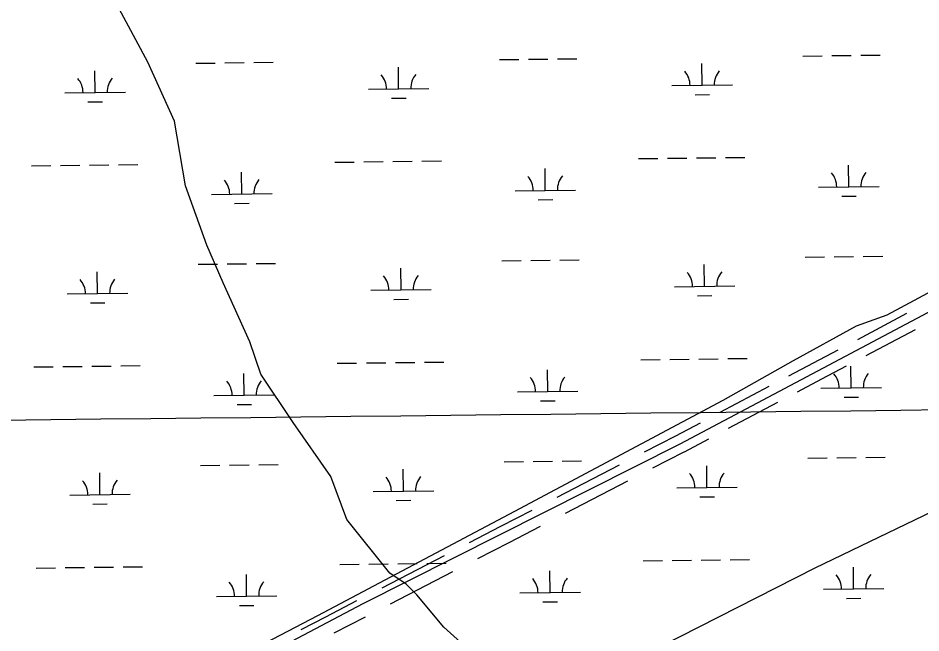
# Model space of a CAD drawing. Extents: x 3694830 to 3732949, y 415201 to 440970.
# Drawn here: x 3721259 to 3722752, y 426586 to 427603 of the extents above; entities that cross this region are included whole.
import ezdxf

# ---------------------------------------------------------------- set-up
doc = ezdxf.new("R2010")
doc.units = 0
for name, color, linetype in [('V-GRID-MAJR', 7, 'Continuous'), ('V-ROAD-CNTR', 7, 'Continuous'), ('V-TOPO-SHOR', 7, 'Continuous'), ('V-WETL-SWMP', 7, 'Continuous')]:
    doc.layers.add(name, color=color, linetype=linetype)

msp = doc.modelspace()

# ---------------------------------------------------------------- linework, layer by layer
at = {"layer": 'V-GRID-MAJR'}
msp.add_spline([(3698983.973, 426676.689), (3704276.781, 426737.893), (3709569.5810000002, 426799.866), (3714862.3710000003, 426862.61), (3720155.153, 426926.124), (3725447.9250000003, 426990.407), (3730740.688, 427055.46), (3730740.6890000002, 427055.46)], degree=3, dxfattribs=at)
at = {"layer": 'V-ROAD-CNTR'}
for points in [[(3718925.69510962, 425115.68974280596), (3718968.7830234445, 425132.56470905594), (3719290.780379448, 425302.05737006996), (3719827.7133055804, 425581.28881160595), (3720414.190132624, 425896.102181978), (3720671.337618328, 426019.8919343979), (3721316.8023273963, 426363.64724688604), (3721829.3483023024, 426634.3987053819), (3722353.595253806, 426898.80817656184), (3722808.7463435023, 427140.044694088)], [(3722647.295666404, 427071.45083127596), (3722728.573503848, 427114.5287451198)], [(3722661.3436383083, 427044.9428842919), (3722742.621475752, 427088.020798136)], [(3722574.146812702, 427032.6809088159), (3722614.7857314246, 427054.21986573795)], [(3722533.506893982, 427011.13995189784), (3722574.145812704, 427032.67990881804)], [(3722588.194784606, 427006.1729618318), (3722628.8337033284, 427027.71191875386)], [(3722547.556865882, 426984.63400491), (3722588.195784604, 427006.1739618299)], [(3722419.7201215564, 426950.8320725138), (3722500.997959, 426993.90998635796)], [(3722433.7680934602, 426924.32412553), (3722515.0459309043, 426967.4020393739)], [(3722346.571267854, 426912.062150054), (3722387.210186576, 426933.6011069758)], [(3722295.000370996, 426885.36920344), (3722346.700267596, 426912.12914992)], [(3722360.6192397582, 426885.55420306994), (3722401.2581584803, 426907.093159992)], [(3722308.7903434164, 426858.7272567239), (3722360.490240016, 426885.4872032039)], [(3722150.23866052, 426810.440353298), (3722253.6394537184, 426863.9612462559)], [(3722164.0286329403, 426783.79840658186), (3722267.429426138, 426837.31929953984)], [(3722057.177846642, 426762.27244963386), (3722108.8787432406, 426789.0323961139)], [(3722005.4779500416, 426735.5125031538), (3722057.177846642, 426762.27244963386)], [(3722070.9678190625, 426735.63050291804), (3722122.66871566, 426762.3904493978)], [(3722019.267922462, 426708.870556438), (3722070.9678190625, 426735.63050291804)], [(3721860.717239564, 426660.5836530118), (3721964.1180327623, 426714.10454597)], [(3721874.507211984, 426633.941706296), (3721977.908005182, 426687.4625992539)], [(3721767.656425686, 426612.41574934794), (3721819.356322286, 426639.175695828)], [(3721726.81950736, 426591.4117913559), (3721767.690425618, 426612.43374931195)], [(3721781.4463981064, 426585.7738026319), (3721833.1462947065, 426612.5337491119)]]:
    msp.add_lwpolyline(points, dxfattribs=at)
at = {"layer": 'V-TOPO-SHOR'}
for points in [[(3722951.0528078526, 425553.8874869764), (3722773.0023820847, 425812.0606043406), (3722603.854477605, 425999.0135513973), (3722559.3418711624, 426088.03876428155), (3722425.804051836, 426212.6740623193), (3722238.851104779, 426372.9194455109), (3722167.630934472, 426444.1396158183), (3722051.898157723, 426515.35978612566), (3721962.872944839, 426595.48247772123), (3721918.360338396, 426648.8976054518), (3721900.5552958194, 426666.7026480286), (3721873.847731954, 426684.5076906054), (3721802.6275616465, 426773.5329034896), (3721775.919997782, 426844.753073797), (3721713.6023487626, 426933.77828668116), (3721660.187221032, 427013.900978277), (3721642.3821784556, 427067.3161060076), (3721597.869572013, 427165.24384018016), (3721571.1620081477, 427227.5614891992), (3721535.551922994, 427325.4892233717), (3721517.746880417, 427432.3194788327), (3721473.2342739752, 427530.2472130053), (3721402.014103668, 427663.7850323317)], [(3720512.071, 425923.09500000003), (3720512.083, 425956.754), (3720839.255, 426130.185), (3721324.2260000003, 426389.81200000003), (3721754.494, 426614.746), (3722080.614, 426787.128), (3722424.616, 426971.071), (3722541.389, 427036.243), (3722645.538, 427094.056), (3722696.032, 427111.918), (3722830.688, 427184.446), (3722896.961, 427210.718), (3722948.511, 427247.512), (3722976.919, 427271.693), (3722992.705, 427293.777), (3723000.072, 427306.397), (3723022.161, 427313.751), (3723042.146, 427314.795), (3723085.27, 427318.988), (3723124.193, 427334.751), (3723199.938, 427375.744), (3723390.3510000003, 427480.857), (3723515.535, 427537.612), (3723715.415, 427644.824)], [(3720529.5670174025, 425696.3278275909), (3720965.7905605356, 425918.89085980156), (3721134.9384650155, 426007.91607268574), (3721179.4510714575, 426016.8185939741), (3721250.671241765, 426025.72111526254), (3721339.696454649, 426052.4286791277), (3721446.52671011, 426114.7463281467), (3722034.093115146, 426417.43205195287), (3722577.1469137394, 426693.410211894), (3722817.5149885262, 426809.14298864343), (3723022.27297816, 426915.9732441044)]]:
    msp.add_lwpolyline(points, dxfattribs=at)
at = {"layer": 'V-WETL-SWMP'}
for p, q in [((3722054.7447395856, 427534.24157515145), (3722086.7424613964, 427534.62322051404)), ((3722102.741322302, 427534.8140431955), (3722134.739044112, 427535.19568855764)), ((3722150.737905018, 427535.38651123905), (3722182.735626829, 427535.76815660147)), ((3722556.6170070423, 427540.22753954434), (3722588.614728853, 427540.609184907)), ((3722604.613589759, 427540.8000075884), (3722636.6113115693, 427541.18165295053)), ((3722652.6101724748, 427541.37247563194), (3722684.6078942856, 427541.75412099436)), ((3721552.8724721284, 427528.2556107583), (3721584.870193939, 427528.6372561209)), ((3721600.869054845, 427528.8280788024), (3721632.8667766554, 427529.2097241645)), ((3721648.865637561, 427529.4005468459), (3721680.8633593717, 427529.7821922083)), ((3721888.246378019, 427485.8224024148), (3721887.817026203, 427521.81984194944)), ((3722390.1186454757, 427491.8083668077), (3722389.68929366, 427527.8058063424)), ((3721386.374110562, 427479.8364380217), (3721385.9447587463, 427515.8338775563)), ((3722340.122205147, 427491.212045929), (3722440.115085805, 427492.40468768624)), ((3721336.3776702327, 427479.2401171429), (3721436.370550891, 427480.43275890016)), ((3721838.24993769, 427485.22608153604), (3721938.242818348, 427486.4187232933)), ((3722378.3035366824, 427476.235347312), (3722402.30182804, 427476.5215813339)), ((3721374.559001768, 427464.2634185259), (3721398.557293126, 427464.54965254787)), ((3721876.431269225, 427470.2493829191), (3721900.4295605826, 427470.535616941)), ((3722284.71427156, 427370.47164058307), (3722316.7119933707, 427370.85328594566)), ((3722332.7108542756, 427371.0441086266), (3722364.708576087, 427371.42575398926)), ((3722380.7074369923, 427371.61657667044), (3722412.705158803, 427371.9982220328)), ((3722428.7040197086, 427372.1890447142), (3722460.701741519, 427372.5706900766)), ((3721280.969736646, 427358.499711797), (3721312.9674584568, 427358.88135715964)), ((3721328.9663193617, 427359.0721798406), (3721360.964041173, 427359.4538252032)), ((3721376.9629020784, 427359.64464788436), (3721408.960623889, 427360.0262932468)), ((3721424.9594847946, 427360.2171159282), (3721456.957206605, 427360.59876129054)), ((3721782.8420041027, 427364.4856761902), (3721814.8397259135, 427364.86732155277)), ((3721830.838586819, 427365.0581442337), (3721862.83630863, 427365.4397895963)), ((3721878.835169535, 427365.63061227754), (3721910.832891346, 427366.0122576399)), ((3721926.831752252, 427366.2030803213), (3721958.829474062, 427366.5847256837)), ((3722632.6107163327, 427323.8754852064), (3722632.181364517, 427359.8729247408)), ((3721628.8661814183, 427311.90355642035), (3721628.4368296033, 427347.90099595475)), ((3722130.7384488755, 427317.8895208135), (3722130.3090970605, 427353.8869603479)), ((3721578.869741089, 427311.30723554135), (3721678.862621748, 427312.49987729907)), ((3722080.742008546, 427317.2931999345), (3722180.734889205, 427318.4858416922)), ((3722582.614276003, 427323.27916432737), (3722682.6071566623, 427324.47180608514)), ((3721617.0510726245, 427296.33053692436), (3721641.0493639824, 427296.61677094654)), ((3722118.9233400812, 427302.3165013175), (3722142.921631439, 427302.60273533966)), ((3722620.7956075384, 427308.3024657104), (3722644.7938988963, 427308.58869973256)), ((3722560.5846352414, 427207.57620073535), (3722592.5823570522, 427207.95784609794)), ((3722608.5812179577, 427208.1486687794), (3722640.5789397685, 427208.53031414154)), ((3722656.5778006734, 427208.72113682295), (3722688.5755224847, 427209.1027821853)), ((3721556.8401003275, 427195.6042719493), (3721588.8378221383, 427195.9859173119)), ((3721604.8366830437, 427196.17673999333), (3721636.8344048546, 427196.55838535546)), ((3721652.8332657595, 427196.7492080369), (3721684.830987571, 427197.1308533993)), ((3722058.7123677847, 427201.59023634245), (3722090.7100895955, 427201.97188170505)), ((3722106.7089505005, 427202.16270438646), (3722138.7066723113, 427202.54434974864)), ((3722154.7055332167, 427202.73517243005), (3722186.703255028, 427203.1168177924)), ((3722394.086273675, 427159.1570279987), (3722393.6569218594, 427195.15446753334)), ((3721390.341738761, 427147.1850992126), (3721389.9123869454, 427183.1825387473)), ((3721892.214006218, 427153.1710636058), (3721891.784654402, 427189.16850314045)), ((3721340.3452984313, 427146.5887783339), (3721440.33817909, 427147.78142009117)), ((3721842.2175658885, 427152.57474272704), (3721942.2104465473, 427153.7673844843)), ((3722344.0898333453, 427158.56070711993), (3722444.082714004, 427159.7533488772)), ((3721378.5266299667, 427131.6120797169), (3721402.524921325, 427131.8983137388)), ((3721880.398897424, 427137.59804411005), (3721904.3971887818, 427137.884278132)), ((3722382.2711648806, 427143.58400850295), (3722406.269456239, 427143.8702425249)), ((3721332.933947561, 427026.42084103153), (3721364.9316693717, 427026.8024863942)), ((3721380.9305302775, 427026.99330907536), (3721412.9282520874, 427027.3749544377)), ((3721428.9271129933, 427027.5657771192), (3721460.924834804, 427027.94742248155)), ((3721786.8096323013, 427031.8343373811), (3721818.8073541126, 427032.2159827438)), ((3721834.806215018, 427032.4068054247), (3721866.803936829, 427032.7884507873)), ((3721882.8027977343, 427032.9792734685), (3721914.8005195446, 427033.3609188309)), ((3721930.7993804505, 427033.5517415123), (3721962.7971022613, 427033.9333868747)), ((3722288.6818997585, 427037.820301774), (3722320.67962157, 427038.20194713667)), ((3722336.6784824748, 427038.3927698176), (3722368.6762042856, 427038.7744151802)), ((3722384.6750651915, 427038.9652378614), (3722416.672787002, 427039.3468832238)), ((3722432.6716479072, 427039.5377059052), (3722464.669369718, 427039.91935126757)), ((3722636.5783445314, 426991.2241463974), (3722636.148992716, 427027.2215859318)), ((3721284.9373648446, 427025.848372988), (3721316.935086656, 427026.2300183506)), ((3721632.833809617, 426979.2522176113), (3721632.404457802, 427015.24965714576)), ((3722134.706077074, 426985.2381820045), (3722134.2767252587, 427021.2356215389)), ((3722084.7096367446, 426984.6418611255), (3722184.7025174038, 426985.8345028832)), ((3722586.581904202, 426990.6278255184), (3722686.5747848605, 426991.8204672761)), ((3721582.8373692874, 426978.65589673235), (3721682.8302499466, 426979.84853849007)), ((3722122.8909682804, 426969.6651625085), (3722146.889259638, 426969.9513965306)), ((3722624.7632357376, 426975.6511269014), (3722648.761527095, 426975.93736092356)), ((3721621.018700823, 426963.67919811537), (3721645.016992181, 426963.9654321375)), ((3721560.807728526, 426862.95293314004), (3721592.8054503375, 426863.3345785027)), ((3721608.804311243, 426863.5254011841), (3721640.8020330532, 426863.9070465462)), ((3721656.800893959, 426864.09786922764), (3721688.7986157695, 426864.47951459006)), ((3722062.6799959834, 426868.93889753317), (3722094.6777177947, 426869.3205428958)), ((3722110.6765786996, 426869.51136557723), (3722142.6743005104, 426869.89301093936)), ((3722158.6731614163, 426870.08383362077), (3722190.6708832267, 426870.4654789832)), ((3722398.0539018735, 426826.5056891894), (3722397.6245500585, 426862.5031287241)), ((3722564.55226344, 426874.92486192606), (3722596.5499852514, 426875.3065072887)), ((3722612.548846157, 426875.4973299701), (3722644.5465679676, 426875.87897533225)), ((3722660.545428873, 426876.0697980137), (3722692.5431506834, 426876.4514433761)), ((3721394.3093669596, 426814.5337604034), (3721393.8800151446, 426850.5311999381)), ((3721896.181634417, 426820.5197247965), (3721895.7522826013, 426856.5171643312)), ((3721846.185194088, 426819.9234039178), (3721946.1780747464, 426821.11604567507)), ((3722348.057461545, 426825.9093683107), (3722448.050342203, 426827.10201006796)), ((3721344.312926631, 426813.9374395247), (3721444.305807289, 426815.1300812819)), ((3721884.366525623, 426804.9467053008), (3721908.3648169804, 426805.2329393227)), ((3722386.2387930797, 426810.9326696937), (3722410.2370844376, 426811.2189037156)), ((3721382.494258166, 426798.9607409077), (3721406.4925495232, 426799.2469749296)), ((3721790.777260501, 426699.1829985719), (3721822.7749823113, 426699.5646439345)), ((3721838.773843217, 426699.75546661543), (3721870.771565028, 426700.1371119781)), ((3721886.770425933, 426700.32793465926), (3721918.7681477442, 426700.7095800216)), ((3721934.7670086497, 426700.90040270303), (3721966.7647304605, 426701.28204806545)), ((3722292.649527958, 426705.1689629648), (3722324.6472497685, 426705.5506083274)), ((3722340.646110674, 426705.7414310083), (3722372.6438324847, 426706.123076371)), ((3722388.64269339, 426706.31389905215), (3722420.6404152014, 426706.6955444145)), ((3722436.6392761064, 426706.886367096), (3722468.636997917, 426707.26801245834)), ((3721288.9049930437, 426693.19703417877), (3721320.902714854, 426693.57867954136)), ((3721336.90157576, 426693.7695022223), (3721368.899297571, 426694.1511475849)), ((3721384.8981584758, 426694.34197026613), (3721416.895880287, 426694.7236156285)), ((3721432.8947411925, 426694.9144383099), (3721464.8924630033, 426695.2960836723)), ((3722138.673705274, 426652.5868431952), (3722138.244353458, 426688.58428272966)), ((3722640.5459727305, 426658.5728075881), (3722640.116620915, 426694.57024712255)), ((3721636.8014378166, 426646.60087880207), (3721636.372086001, 426682.5983183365)), ((3722590.5495324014, 426657.97648670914), (3722690.54241306, 426659.16912846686)), ((3721586.804997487, 426646.00455792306), (3721686.797878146, 426647.19719968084)), ((3722088.677264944, 426651.99052231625), (3722188.6701456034, 426653.18316407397)), ((3722628.7308639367, 426642.99978809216), (3722652.7291552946, 426643.2860221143)), ((3721624.9863290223, 426631.0278593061), (3721648.9846203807, 426631.31409332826)), ((3722126.8585964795, 426637.01382369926), (3722150.8568878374, 426637.3000577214))]:
    msp.add_line(p, q, dxfattribs=at)
for centre, radius, start, end in [((3721833.001712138, 427485.6383215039), 35.24628790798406, 359.91152952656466, 41.455187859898), ((3721943.4797184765, 427486.9560221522), 35.246287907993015, 139.91152663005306, 181.4551849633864), ((3722334.8739795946, 427491.6242858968), 35.24628790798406, 359.91152952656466, 41.455187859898), ((3722445.3519859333, 427492.9419865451), 35.246287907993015, 139.91152663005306, 181.4551849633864), ((3721331.1294446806, 427479.65235711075), 35.24628790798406, 359.91152952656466, 41.455187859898), ((3721441.6074510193, 427480.970057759), 35.246287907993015, 139.91152663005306, 181.4551849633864), ((3722075.493782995, 427317.70543990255), 35.24628790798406, 359.91152952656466, 41.455187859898), ((3722185.9717893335, 427319.02314055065), 35.246287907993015, 139.91152663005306, 181.4551849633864), ((3722577.366050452, 427323.69140429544), 35.24628790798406, 359.91152952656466, 41.455187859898), ((3722687.84405679, 427325.00910494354), 35.246287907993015, 139.91152663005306, 181.4551849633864), ((3721573.6215155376, 427311.7194755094), 35.24628790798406, 359.91152952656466, 41.455187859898), ((3721684.0995218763, 427313.03717615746), 35.246287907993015, 139.91152663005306, 181.4551849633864), ((3721836.969340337, 427152.9869826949), 35.24628790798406, 359.91152952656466, 41.455187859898), ((3721947.4473466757, 427154.30468334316), 35.246287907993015, 139.91152663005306, 181.4551849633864), ((3722338.8416077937, 427158.9729470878), 35.24628790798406, 359.91152952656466, 41.455187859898), ((3722449.3196141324, 427160.2906477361), 35.246287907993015, 139.91152663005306, 181.4551849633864), ((3721335.09707288, 427147.00101830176), 35.24628790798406, 359.91152952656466, 41.455187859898), ((3721445.5750792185, 427148.31871895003), 35.246287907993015, 139.91152663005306, 181.4551849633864), ((3722581.333678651, 426991.04006548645), 35.24628790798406, 359.91152952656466, 41.455187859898), ((3722691.811684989, 426992.3577661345), 35.246287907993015, 139.91152663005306, 181.4551849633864), ((3721577.5891437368, 426979.0681367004), 35.24628790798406, 359.91152952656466, 41.455187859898), ((3721688.067150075, 426980.38583734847), 35.246287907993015, 139.91152663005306, 181.4551849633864), ((3722079.461411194, 426985.05410109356), 35.24628790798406, 359.91152952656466, 41.455187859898), ((3722189.939417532, 426986.3718017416), 35.246287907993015, 139.91152663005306, 181.4551849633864), ((3722342.8092359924, 426826.3216082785), 35.24628790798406, 359.91152952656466, 41.455187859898), ((3722453.2872423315, 426827.6393089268), 35.246287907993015, 139.91152663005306, 181.4551849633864), ((3721339.0647010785, 426814.3496794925), 35.24628790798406, 359.91152952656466, 41.455187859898), ((3721449.5427074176, 426815.6673801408), 35.246287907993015, 139.91152663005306, 181.4551849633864), ((3721840.9369685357, 426820.3356438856), 35.24628790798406, 359.91152952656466, 41.455187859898), ((3721951.4149748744, 426821.65334453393), 35.246287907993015, 139.91152663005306, 181.4551849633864), ((3721581.5567719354, 426646.41679789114), 35.24628790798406, 359.91152952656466, 41.455187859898), ((3721692.0347782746, 426647.73449853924), 35.246287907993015, 139.91152663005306, 181.4551849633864), ((3722083.4290393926, 426652.40276228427), 35.24628790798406, 359.91152952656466, 41.455187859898), ((3722193.907045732, 426653.72046293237), 35.246287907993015, 139.91152663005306, 181.4551849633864), ((3722585.3013068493, 426658.38872667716), 35.24628790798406, 359.91152952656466, 41.455187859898), ((3722695.7793131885, 426659.70642732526), 35.246287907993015, 139.91152663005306, 181.4551849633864)]:
    msp.add_arc(centre, radius, start, end, dxfattribs=at)

doc.saveas('drawing.dxf')
